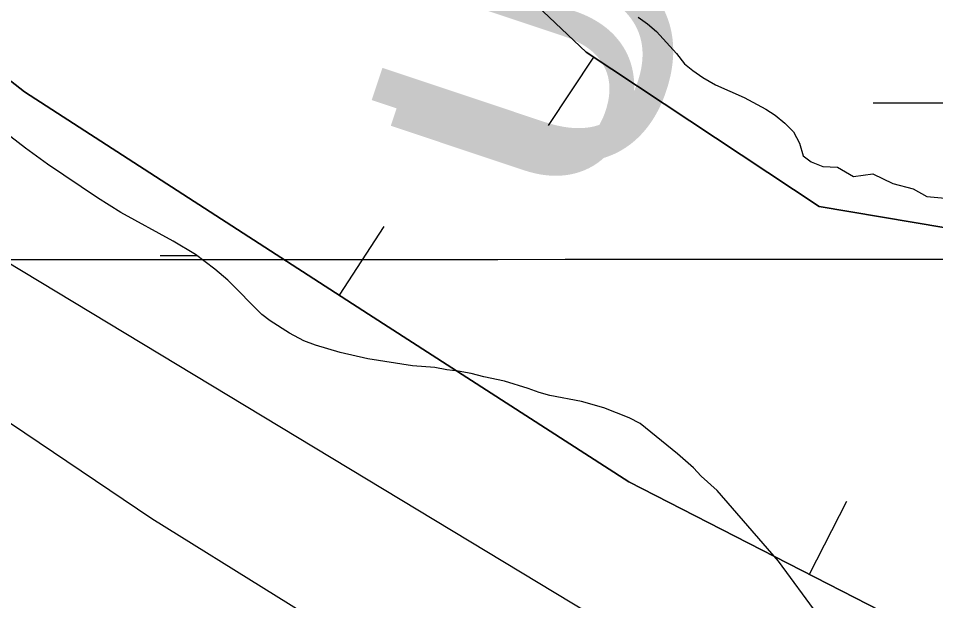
# Model space of a CAD drawing. Extents: x 3281947 to 3319794, y 715894 to 741249.
# Drawn here: x 3296660.2 to 3296939.4, y 727231.9 to 727409.3 of the extents above; entities that cross this region are included whole.
import ezdxf

# ---------------------------------------------------------------- set-up
doc = ezdxf.new("R2010")
doc.units = 0
for name, color, linetype in [('V-BORW-LINE', 7, 'Continuous'), ('V-GRID-MAJR', 7, 'Continuous'), ('V-LEVE-TOET', 7, 'Continuous'), ('V-RIVR-RANG', 7, 'Continuous'), ('V-WETL-SWMP', 7, 'Continuous')]:
    doc.layers.add(name, color=color, linetype=linetype)

msp = doc.modelspace()

# ---------------------------------------------------------------- linework, layer by layer
at = {"layer": 'V-BORW-LINE'}
for p, q in [((3296835.303, 727397.41), (3296821.489, 727376.573)), ((3296757.932, 727324.888), (3296771.499, 727345.886)), ((3296901.005, 727239.9010000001), (3296912.416, 727262.1460000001))]:
    msp.add_line(p, q, dxfattribs=at)
for points in [[(3296846.02, 727268.107), (3296766.79, 727319.164), (3296662.043, 727386.845), (3296577.554, 727453.148), (3296484.261, 727526.094), (3296381.166, 727576.014), (3296355.947, 727594.254), (3296318.975, 727642.031), (3296285.2660000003, 727696.22), (3296197.99, 727759.571), (3296134.328, 727820.7220000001), (3296096.889, 727925.355), (3296087.878, 727979.671), (3296109.691, 728008.5530000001), (3296145.2, 727996.12), (3296176.103, 727975.973)], [(3296176.103, 727975.973), (3296145.2, 727996.12), (3296109.691, 728008.5530000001), (3296087.878, 727979.671), (3296096.889, 727925.355), (3296134.328, 727820.7220000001), (3296197.99, 727759.571), (3296285.2660000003, 727696.22), (3296318.975, 727642.031), (3296355.947, 727594.254), (3296381.166, 727576.014), (3296484.261, 727526.094), (3296577.554, 727453.148), (3296662.043, 727386.845), (3296766.79, 727319.164), (3296846.02, 727268.107), (3296959.343, 727209.976), (3297107.146, 727147.31), (3297272.643, 727096.75), (3297447.342, 727037.72), (3297694.538, 726954.326)], [(3296176.103, 727975.973), (3296192.448, 727946.567), (3296246.669, 727914.4450000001), (3296281.801, 727886.951), (3296455.475, 727754.823), (3296514.617, 727695.0380000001), (3296568.858, 727646.028), (3296656.582, 727570.97), (3296709.432, 727522.38), (3296776.678, 727452.371), (3296832.997, 727398.939), (3296903.9560000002, 727351.898), (3296980.4930000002, 727339.022), (3297082.538, 727313.888), (3297172.4020000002, 727284.8470000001), (3297287.6180000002, 727253.079), (3297377.6890000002, 727232.89), (3297454.812, 727235.77), (3297523.887, 727222.682), (3297589.515, 727225.81), (3297712.2830000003, 727187.019)], [(3297287.6180000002, 727253.079), (3297172.4020000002, 727284.8470000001), (3297082.538, 727313.888), (3296980.4930000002, 727339.022), (3296903.9560000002, 727351.898), (3296832.997, 727398.939), (3296776.678, 727452.371), (3296709.432, 727522.38), (3296656.582, 727570.97), (3296568.858, 727646.028), (3296514.617, 727695.0380000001), (3296455.475, 727754.823), (3296281.801, 727886.951), (3296246.669, 727914.4450000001), (3296192.448, 727946.567), (3296176.103, 727975.973)], [(3297694.538, 726954.326), (3297447.342, 727037.72), (3297272.643, 727096.75), (3297107.146, 727147.31), (3296959.343, 727209.976), (3296846.02, 727268.107)]]:
    msp.add_lwpolyline(points, dxfattribs=at)
at = {"layer": 'V-GRID-MAJR'}
msp.add_spline([(3286082.416, 727332.685), (3291331.5, 727333.83), (3296580.583, 727335.738), (3301829.665, 727338.411), (3307078.748, 727341.846), (3312327.829, 727346.045), (3317576.91, 727351.008), (3317576.911, 727351.008)], degree=3, dxfattribs=at)
at = {"layer": 'V-LEVE-TOET'}
msp.add_lwpolyline([(3294520.108, 729099.929), (3294686.1950000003, 728896.241), (3294835.056, 728741.863), (3295011.296, 728529.712), (3295151.607, 728369.964), (3295217.19, 728306.005), (3295337.203, 728223.0920000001), (3295601.421, 728029.5480000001), (3295833.097, 727865.921), (3296006.0840000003, 727720.226), (3296224.859, 727569.733), (3296407.387, 727451.186), (3296644.838, 727294.549), (3296700.827, 727256.848), (3296776.525, 727209.8030000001), (3296893.201, 727154.818), (3297031.536, 727100.169), (3297222.661, 727021.53), (3297401.7630000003, 726965.186), (3297667.196, 726876.8470000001)], dxfattribs=at)
at = {"layer": 'V-WETL-SWMP'}
for p, q in [((3296920.4516528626, 727383.4864915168), (3296952.4516343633, 727383.4864915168)), ((3296703.3878347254, 727337.0565211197), (3296714.481403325, 727337.0565211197))]:
    msp.add_line(p, q, dxfattribs=at)
for points in [[(3294945.583, 728618.6510000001), (3295216.14, 728367.936), (3295526.781, 728127.25), (3296047.855, 727726.107), (3296331.258, 727531.8030000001), (3296839.486, 727224.6780000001), (3297059.941, 727124.3910000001), (3297852.464, 726858.823)], [(3296848.87, 727409.62), (3296851.6720000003, 727407.605), (3296854.471, 727405.257), (3296860.548, 727398.567), (3296863.008, 727395.393), (3296865.478, 727393.38), (3296868.61, 727391.196), (3296872.406, 727389.005), (3296881.163, 727385.111), (3296887.7660000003, 727381.568), (3296890.5700000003, 727379.718), (3296893.534, 727377.3690000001), (3296896.164, 727374.691), (3296897.958, 727371.192), (3296899.0840000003, 727367.366), (3296901.501, 727365.512), (3296905.08, 727364.111), (3296909.5270000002, 727363.917), (3296914.477, 727361.052), (3296920.284, 727361.922), (3296926.415, 727358.959), (3296932.558, 727357.3640000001), (3296936.787, 727355.019), (3296945.7, 727354.167)], [(3296903.704, 727227.486), (3296891.576, 727243.8520000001), (3296872.882, 727265.444), (3296868.029, 727269.787), (3296865.7290000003, 727272.296), (3296860.859, 727276.61), (3296849.488, 727285.867), (3296846.185, 727287.556), (3296838.416, 727290.612), (3296831.632, 727292.497), (3296822.028, 727294.408), (3296818.718, 727295.268), (3296815.411, 727296.459), (3296808.132, 727298.68), (3296801.841, 727300.064), (3296798.035, 727301.094), (3296794.06, 727301.7930000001), (3296790.58, 727302.156), (3296786.936, 727302.8520000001), (3296780.14, 727303.411), (3296766.557, 727305.524), (3296758.114, 727307.425), (3296750.669, 727309.648), (3296747.032, 727311.008), (3296742.74, 727313.3690000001), (3296736.802, 727317.072), (3296734.332, 727319.084), (3296723.974, 727329.462), (3296720.023, 727332.816), (3296714.092, 727337.348), (3296707.327, 727341.39), (3296691.316, 727350.16), (3296684.222, 727354.537), (3296669.053, 727364.792), (3296662.296, 727369.6630000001), (3296649.776, 727379.397)]]:
    msp.add_lwpolyline(points, dxfattribs=at)

# ---------------------------------------------------------------- texts
at = {"layer": 'V-RIVR-RANG'}
for height, p in [(82.999998, (3296843.7430000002, 727349.93)), (82.999998, (3296843.7430000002, 727349.93)), (66.99999999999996, (3296834.907611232, 727348.7323613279))]:
    msp.add_text('U-040', height=height, rotation=71.51756331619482, dxfattribs=at).set_placement(p)

doc.saveas('drawing.dxf')
